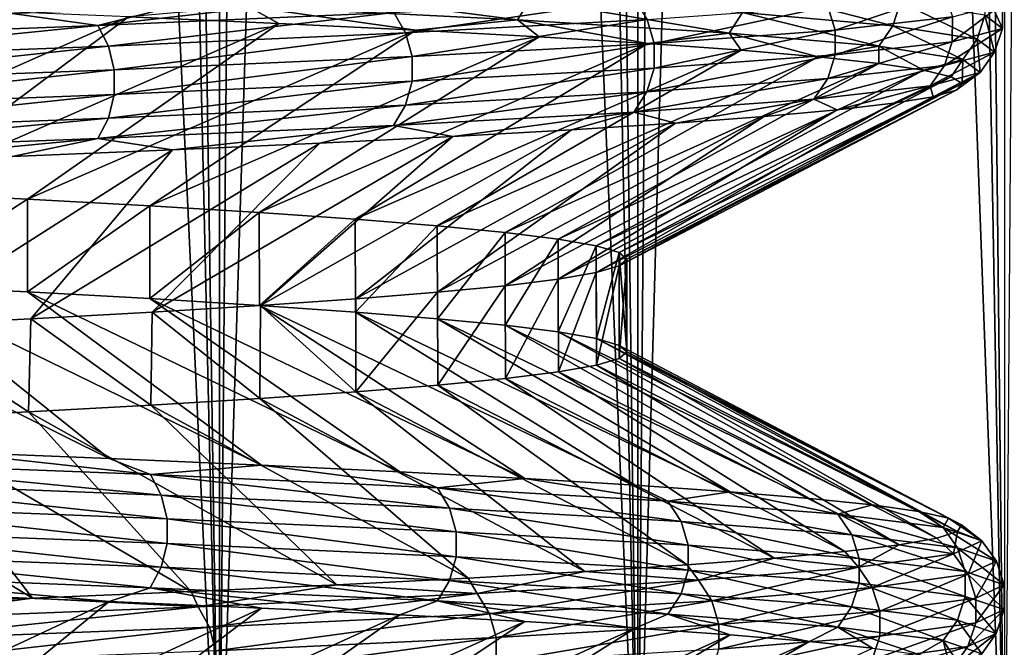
# Model space of a CAD drawing. Header units: metres. Extents: x -206 to 75, y -104 to 104.
# Tile 541 of 656: x 7.42 to 10.47, y -96.27 to -94.32. Entities that reach past the tile are written whole.
import ezdxf

# ---------------------------------------------------------------- set-up
doc = ezdxf.new("R2010")
doc.units = ezdxf.units.M
doc.layers.add('solid_01_1-CONSUMER_THERM_B_125288', color=7, linetype='CONTINUOUS')

msp = doc.modelspace()

# ---------------------------------------------------------------- linework, layer by layer
at = {"layer": 'solid_01_1-CONSUMER_THERM_B_125288'}
for points in [[(10.472652, -66.273338, 32.535145), (9.924696, -66.29213, 33.202896), (10.472326, -97, 32.535564)], [(9.334572, -66.310913, 33.833046), (8.70451, -66.329842, 34.423283), (9.333823, -97, 33.833801)], [(9.334572, -66.310913, 33.833046), (9.333823, -97, 33.833801), (10.472326, -97, 32.535564)], [(9.924696, -66.29213, 33.202896), (9.334572, -66.310913, 33.833046), (10.472326, -97, 32.535564)], [(8.70451, -66.329842, 34.423283), (8.036856, -66.348877, 34.97134), (9.333823, -97, 33.833801)], [(7.334792, -66.367813, 35.474552), (6.601379, -66.386627, 35.93074), (8.0356, -97, 34.972301)], [(8.036856, -66.348877, 34.97134), (7.334792, -66.367813, 35.474552), (8.0356, -97, 34.972301)], [(8.036856, -66.348877, 34.97134), (8.0356, -97, 34.972301), (9.333823, -97, 33.833801)], [(6.601379, -66.386627, 35.93074), (6.599861, -97, 35.931606), (8.0356, -97, 34.972301)], [(6.861451, -67.602783, 13.223454), (7.592083, -67.622009, 13.701839), (6.599802, -97, 13.068362)], [(7.592083, -67.622009, 13.701839), (8.035554, -97, 14.027665), (6.599802, -97, 13.068362)], [(7.592083, -67.622009, 13.701839), (8.289628, -67.641121, 14.227607), (8.035554, -97, 14.027665)], [(8.289628, -67.641121, 14.227607), (8.950852, -67.660118, 14.798338), (8.035554, -97, 14.027665)], [(8.950852, -67.660118, 14.798338), (9.333812, -97, 15.166187), (8.035554, -97, 14.027665)], [(8.950852, -67.660118, 14.798338), (9.572701, -67.679123, 15.411358), (9.333812, -97, 15.166187)], [(9.572701, -67.679123, 15.411358), (10.152977, -67.698326, 16.064537), (9.333812, -97, 15.166187)], [(10.152977, -67.698326, 16.064537), (10.472335, -97, 16.464445), (9.333812, -97, 15.166187)], [(10.152977, -67.698326, 16.064537), (10.688387, -67.717552, 16.754137), (10.472335, -97, 16.464445)], [(8.16018, -94.217339, 17.976448), (8.124939, -94.28064, 18.004622), (8.960726, -94.321571, 19.217924)], [(8.999592, -94.25827, 19.195015), (8.16018, -94.217339, 17.976448), (8.960726, -94.321571, 19.217924)], [(9.681487, -94.225731, 20.510647), (9.658876, -94.29921, 20.519964), (10.124819, -94.340149, 21.92441)], [(10.14852, -94.26667, 21.918381), (9.681487, -94.225731, 20.510647), (10.124819, -94.340149, 21.92441)], [(10.410929, -94.230789, 23.378212), (10.410866, -94.307602, 23.37822), (10.465142, -94.348541, 24.860596)], [(10.465205, -94.271721, 24.860596), (10.410929, -94.230789, 23.378212), (10.465142, -94.348541, 24.860596)], [(7.658379, -94.339523, 31.538891), (7.889996, -94.281387, 31.18335), (8.347178, -94.260696, 30.603029)], [(7.658379, -94.339523, 31.538891), (8.347178, -94.260696, 30.603029), (8.576495, -94.298584, 30.386356)], [(8.576495, -94.298584, 30.386356), (9.32211, -94.257652, 29.115654), (8.613617, -94.361946, 30.411835)], [(9.32211, -94.257652, 29.115654), (9.362459, -94.321014, 29.135633), (8.613617, -94.361946, 30.411835)], [(8.999592, -94.25827, 19.195015), (8.960726, -94.321571, 19.217924), (9.617165, -94.362511, 20.537151)], [(9.658876, -94.29921, 20.519964), (8.999592, -94.25827, 19.195015), (9.617165, -94.362511, 20.537151)], [(9.923116, -94.280083, 27.766052), (10.28561, -94.239143, 26.331285), (9.946239, -94.353592, 27.773663)], [(10.28561, -94.239143, 26.331285), (10.309577, -94.31266, 26.335554), (9.946239, -94.353592, 27.773663)], [(7.754028, -94.312889, 17.658968), (7.246541, -94.292221, 17.123821), (6.568969, -94.836021, 17.91679)], [(7.658379, -94.339523, 31.538891), (7.392543, -94.30201, 31.729822), (7.889996, -94.281387, 31.18335)], [(8.124939, -94.28064, 18.004622), (7.754028, -94.312889, 17.658968), (8.220556, -94.333466, 18.227036)], [(8.124939, -94.28064, 18.004622), (8.220556, -94.333466, 18.227036), (8.64547, -94.353958, 18.827244)], [(8.960726, -94.321571, 19.217924), (8.124939, -94.28064, 18.004622), (8.64547, -94.353958, 18.827244)], [(9.362459, -94.321014, 29.135633), (9.923116, -94.280083, 27.766052), (9.384276, -94.394531, 29.146437)], [(9.923116, -94.280083, 27.766052), (9.946239, -94.353592, 27.773663), (9.384276, -94.394531, 29.146437)], [(10.14852, -94.26667, 21.918381), (10.124819, -94.340149, 21.92441), (10.386551, -94.381088, 23.380842)], [(10.410866, -94.307602, 23.37822), (10.14852, -94.26667, 21.918381), (10.386551, -94.381088, 23.380842)], [(10.465205, -94.271721, 24.860596), (10.465142, -94.348541, 24.860596), (10.309515, -94.389473, 26.335545)], [(10.309577, -94.31266, 26.335554), (10.465205, -94.271721, 24.860596), (10.309515, -94.389473, 26.335545)], [(7.754028, -94.312889, 17.658968), (6.568969, -94.836021, 17.91679), (7.022543, -94.856834, 18.40296)], [(6.587357, -94.380463, 32.550823), (7.392543, -94.30201, 31.729822), (7.658379, -94.339523, 31.538891)], [(8.220556, -94.333466, 18.227036), (7.754028, -94.312889, 17.658968), (7.022543, -94.856834, 18.40296)], [(7.658379, -94.339523, 31.538891), (8.576495, -94.298584, 30.386356), (7.691526, -94.402885, 31.569357)], [(8.576495, -94.298584, 30.386356), (8.613617, -94.361946, 30.411835), (7.691526, -94.402885, 31.569357)], [(8.613617, -94.361946, 30.411835), (9.362459, -94.321014, 29.135633), (8.633689, -94.435463, 30.425611)], [(9.362459, -94.321014, 29.135633), (9.384276, -94.394531, 29.146437), (8.633689, -94.435463, 30.425611)], [(8.960726, -94.321571, 19.217924), (8.64547, -94.353958, 18.827244), (9.027805, -94.374496, 19.458288)], [(8.960726, -94.321571, 19.217924), (9.027805, -94.374496, 19.458288), (9.364782, -94.395119, 20.115938)], [(9.617165, -94.362511, 20.537151), (8.960726, -94.321571, 19.217924), (9.364782, -94.395119, 20.115938)], [(9.658876, -94.29921, 20.519964), (9.617165, -94.362511, 20.537151), (10.081096, -94.403442, 21.935532)], [(10.124819, -94.340149, 21.92441), (9.658876, -94.29921, 20.519964), (10.081096, -94.403442, 21.935532)], [(10.309577, -94.31266, 26.335554), (10.309515, -94.389473, 26.335545), (9.946177, -94.430412, 27.773645)], [(9.946239, -94.353592, 27.773663), (10.309577, -94.31266, 26.335554), (9.946177, -94.430412, 27.773645)], [(10.410866, -94.307602, 23.37822), (10.386551, -94.381088, 23.380842), (10.440699, -94.422028, 24.859756)], [(10.465142, -94.348541, 24.860596), (10.410866, -94.307602, 23.37822), (10.440699, -94.422028, 24.859756)], [(6.587357, -94.380463, 32.550823), (7.658379, -94.339523, 31.538891), (6.615868, -94.443817, 32.585667)], [(7.658379, -94.339523, 31.538891), (7.691526, -94.402885, 31.569357), (6.615868, -94.443817, 32.585667)], [(8.220556, -94.333466, 18.227036), (7.022543, -94.856834, 18.40296), (7.440013, -94.877541, 18.920017)], [(8.64547, -94.353958, 18.827244), (8.220556, -94.333466, 18.227036), (7.440013, -94.877541, 18.920017)], [(8.64547, -94.353958, 18.827244), (7.440013, -94.877541, 18.920017), (7.819534, -94.898064, 19.46563)], [(9.027805, -94.374496, 19.458288), (8.64547, -94.353958, 18.827244), (7.819534, -94.898064, 19.46563)], [(9.946239, -94.353592, 27.773663), (9.946177, -94.430412, 27.773645), (9.384218, -94.471352, 29.14641)], [(9.384276, -94.394531, 29.146437), (9.946239, -94.353592, 27.773663), (9.384218, -94.471352, 29.14641)], [(10.124819, -94.340149, 21.92441), (10.081096, -94.403442, 21.935532), (10.341699, -94.444382, 23.385674)], [(10.386551, -94.381088, 23.380842), (10.124819, -94.340149, 21.92441), (10.341699, -94.444382, 23.385674)], [(10.465142, -94.348541, 24.860596), (10.440699, -94.422028, 24.859756), (10.285434, -94.462959, 26.331259)], [(10.309515, -94.389473, 26.335545), (10.465142, -94.348541, 24.860596), (10.285434, -94.462959, 26.331259)], [(7.691526, -94.402885, 31.569357), (8.613617, -94.361946, 30.411835), (7.70945, -94.476395, 31.585833)], [(8.613617, -94.361946, 30.411835), (8.633689, -94.435463, 30.425611), (7.70945, -94.476395, 31.585833)], [(9.027805, -94.374496, 19.458288), (7.819534, -94.898064, 19.46563), (8.159103, -94.918556, 20.036926)], [(9.364782, -94.395119, 20.115938), (9.027805, -94.374496, 19.458288), (8.159103, -94.918556, 20.036926)], [(9.617165, -94.362511, 20.537151), (9.364782, -94.395119, 20.115938), (9.654074, -94.415802, 20.795809)], [(9.617165, -94.362511, 20.537151), (9.654074, -94.415802, 20.795809), (9.893451, -94.436447, 21.492298)], [(10.081096, -94.403442, 21.935532), (9.617165, -94.362511, 20.537151), (9.893451, -94.436447, 21.492298)], [(10.386551, -94.381088, 23.380842), (10.341699, -94.444382, 23.385674), (10.395614, -94.485313, 24.858202)], [(10.440699, -94.422028, 24.859756), (10.386551, -94.381088, 23.380842), (10.395614, -94.485313, 24.858202)], [(6.615868, -94.443817, 32.585667), (7.691526, -94.402885, 31.569357), (6.631285, -94.517334, 32.604511)], [(7.691526, -94.402885, 31.569357), (7.70945, -94.476395, 31.585833), (6.631285, -94.517334, 32.604511)], [(9.364782, -94.395119, 20.115938), (8.159103, -94.918556, 20.036926), (8.457063, -94.939178, 20.631138)], [(9.654074, -94.415802, 20.795809), (9.364782, -94.395119, 20.115938), (8.457063, -94.939178, 20.631138)], [(9.654074, -94.415802, 20.795809), (8.457063, -94.939178, 20.631138), (8.71169, -94.959938, 21.244781)], [(9.384276, -94.394531, 29.146437), (9.384218, -94.471352, 29.14641), (8.633636, -94.512283, 30.425579)], [(8.633689, -94.435463, 30.425611), (9.384276, -94.394531, 29.146437), (8.633636, -94.512283, 30.425579)], [(9.893451, -94.436447, 21.492298), (9.654074, -94.415802, 20.795809), (8.71169, -94.959938, 21.244781)], [(10.081096, -94.403442, 21.935532), (9.893451, -94.436447, 21.492298), (10.081841, -94.45694, 22.201492)], [(10.309515, -94.389473, 26.335545), (10.285434, -94.462959, 26.331259), (9.922944, -94.503899, 27.766001)], [(9.946177, -94.430412, 27.773645), (10.309515, -94.389473, 26.335545), (9.922944, -94.503899, 27.766001)], [(10.081096, -94.403442, 21.935532), (10.081841, -94.45694, 22.201492), (10.21964, -94.47744, 22.924837)], [(10.341699, -94.444382, 23.385674), (10.081096, -94.403442, 21.935532), (10.21964, -94.47744, 22.924837)], [(8.633689, -94.435463, 30.425611), (8.633636, -94.512283, 30.425579), (7.709402, -94.553223, 31.585791)], [(7.70945, -94.476395, 31.585833), (8.633689, -94.435463, 30.425611), (7.709402, -94.553223, 31.585791)], [(9.893451, -94.436447, 21.492298), (8.71169, -94.959938, 21.244781), (8.921978, -94.980743, 21.875443)], [(10.081841, -94.45694, 22.201492), (9.893451, -94.436447, 21.492298), (8.921978, -94.980743, 21.875443)], [(9.946177, -94.430412, 27.773645), (9.922944, -94.503899, 27.766001), (9.362297, -94.544838, 29.135557)], [(9.384218, -94.471352, 29.14641), (9.946177, -94.430412, 27.773645), (9.362297, -94.544838, 29.135557)], [(10.341699, -94.444382, 23.385674), (10.21964, -94.47744, 22.924837), (10.305883, -94.498024, 23.658627)], [(10.440699, -94.422028, 24.859756), (10.395614, -94.485313, 24.858202), (10.24102, -94.526253, 26.323351)], [(10.285434, -94.462959, 26.331259), (10.440699, -94.422028, 24.859756), (10.24102, -94.526253, 26.323351)], [(10.341699, -94.444382, 23.385674), (10.305883, -94.498024, 23.658627), (10.339705, -94.518684, 24.396854)], [(10.395614, -94.485313, 24.858202), (10.341699, -94.444382, 23.385674), (10.339705, -94.518684, 24.396854)], [(7.70945, -94.476395, 31.585833), (7.709402, -94.553223, 31.585791), (6.631243, -94.594162, 32.604465)], [(6.631285, -94.517334, 32.604511), (7.70945, -94.476395, 31.585833), (6.631243, -94.594162, 32.604465)], [(9.384218, -94.471352, 29.14641), (9.362297, -94.544838, 29.135557), (8.613466, -94.585777, 30.411737)], [(8.633636, -94.512283, 30.425579), (9.384218, -94.471352, 29.14641), (8.613466, -94.585777, 30.411737)], [(10.081841, -94.45694, 22.201492), (8.921978, -94.980743, 21.875443), (9.086784, -95.001366, 22.520014)], [(10.21964, -94.47744, 22.924837), (10.081841, -94.45694, 22.201492), (9.086784, -95.001366, 22.520014)], [(10.21964, -94.47744, 22.924837), (9.086784, -95.001366, 22.520014), (9.205002, -95.021843, 23.174128)], [(10.305883, -94.498024, 23.658627), (10.21964, -94.47744, 22.924837), (9.205002, -95.021843, 23.174128)], [(10.285434, -94.462959, 26.331259), (10.24102, -94.526253, 26.323351), (9.880097, -94.567184, 27.751898)], [(9.922944, -94.503899, 27.766001), (10.285434, -94.462959, 26.331259), (9.880097, -94.567184, 27.751898)], [(10.305883, -94.498024, 23.658627), (9.205002, -95.021843, 23.174128), (9.276239, -95.042404, 23.835632)], [(10.339705, -94.518684, 24.396854), (10.305883, -94.498024, 23.658627), (9.276239, -95.042404, 23.835632)], [(9.922944, -94.503899, 27.766001), (9.880097, -94.567184, 27.751898), (9.321872, -94.608124, 29.115541)], [(9.362297, -94.544838, 29.135557), (9.922944, -94.503899, 27.766001), (9.321872, -94.608124, 29.115541)], [(10.24102, -94.526253, 26.323351), (10.395614, -94.485313, 24.858202), (10.249913, -94.559944, 25.866348)], [(10.395614, -94.485313, 24.858202), (10.32094, -94.53936, 25.134422), (10.249913, -94.559944, 25.866348)], [(10.395614, -94.485313, 24.858202), (10.339705, -94.518684, 24.396854), (10.32094, -94.53936, 25.134422)], [(8.633636, -94.512283, 30.425579), (8.613466, -94.585777, 30.411737), (7.691391, -94.626709, 31.569239)], [(7.709402, -94.553223, 31.585791), (8.633636, -94.512283, 30.425579), (7.691391, -94.626709, 31.569239)], [(10.339705, -94.518684, 24.396854), (9.276239, -95.042404, 23.835632), (9.3, -95.06337, 24.5)], [(10.32094, -94.53936, 25.134422), (10.339705, -94.518684, 24.396854), (9.3, -95.06337, 24.5)], [(9.880097, -94.567184, 27.751898), (10.24102, -94.526253, 26.323351), (9.951787, -94.600967, 27.307543)], [(10.24102, -94.526253, 26.323351), (10.126794, -94.580437, 26.591101), (9.951787, -94.600967, 27.307543)], [(10.24102, -94.526253, 26.323351), (10.249913, -94.559944, 25.866348), (10.126794, -94.580437, 26.591101)], [(7.709402, -94.553223, 31.585791), (7.691391, -94.626709, 31.569239), (6.61575, -94.667648, 32.585529)], [(6.631243, -94.594162, 32.604465), (7.709402, -94.553223, 31.585791), (6.61575, -94.667648, 32.585529)], [(9.362297, -94.544838, 29.135557), (9.321872, -94.608124, 29.115541), (8.576276, -94.649055, 30.386211)], [(8.613466, -94.585777, 30.411737), (9.362297, -94.544838, 29.135557), (8.576276, -94.649055, 30.386211)], [(10.249913, -94.559944, 25.866348), (9.276284, -95.0839, 25.163746), (9.205075, -95.10466, 25.825367)], [(10.126794, -94.580437, 26.591101), (10.249913, -94.559944, 25.866348), (9.205075, -95.10466, 25.825367)], [(10.32094, -94.53936, 25.134422), (9.3, -95.06337, 24.5), (9.276284, -95.0839, 25.163746)], [(10.249913, -94.559944, 25.866348), (10.32094, -94.53936, 25.134422), (9.276284, -95.0839, 25.163746)], [(9.321872, -94.608124, 29.115541), (9.880097, -94.567184, 27.751898), (9.450464, -94.642258, 28.696514)], [(9.880097, -94.567184, 27.751898), (9.725812, -94.621582, 28.01108), (9.450464, -94.642258, 28.696514)], [(9.880097, -94.567184, 27.751898), (9.951787, -94.600967, 27.307543), (9.725812, -94.621582, 28.01108)], [(8.613466, -94.585777, 30.411737), (8.576276, -94.649055, 30.386211), (7.658182, -94.689995, 31.538717)], [(7.691391, -94.626709, 31.569239), (8.613466, -94.585777, 30.411737), (7.658182, -94.689995, 31.538717)], [(10.126794, -94.580437, 26.591101), (9.205075, -95.10466, 25.825367), (9.086859, -95.125183, 26.479645)], [(9.951787, -94.600967, 27.307543), (10.126794, -94.580437, 26.591101), (9.086859, -95.125183, 26.479645)], [(7.691391, -94.626709, 31.569239), (7.658182, -94.689995, 31.538717), (6.587187, -94.730927, 32.550621)], [(6.61575, -94.667648, 32.585529), (7.691391, -94.626709, 31.569239), (6.587187, -94.730927, 32.550621)], [(8.576276, -94.649055, 30.386211), (9.321872, -94.608124, 29.115541), (8.760301, -94.683411, 29.99398)], [(9.725812, -94.621582, 28.01108), (8.922218, -95.145676, 27.123743), (8.71241, -95.16626, 27.753292)], [(9.450464, -94.642258, 28.696514), (9.725812, -94.621582, 28.01108), (8.71241, -95.16626, 27.753292)], [(9.321872, -94.608124, 29.115541), (9.127968, -94.662903, 29.358667), (8.760301, -94.683411, 29.99398)], [(9.951787, -94.600967, 27.307543), (9.086859, -95.125183, 26.479645), (8.922218, -95.145676, 27.123743)], [(9.725812, -94.621582, 28.01108), (9.951787, -94.600967, 27.307543), (8.922218, -95.145676, 27.123743)], [(9.321872, -94.608124, 29.115541), (9.450464, -94.642258, 28.696514), (9.127968, -94.662903, 29.358667)], [(7.658182, -94.689995, 31.538717), (8.576276, -94.649055, 30.386211), (7.890014, -94.72448, 31.183329)], [(8.576276, -94.649055, 30.386211), (8.347186, -94.703903, 30.603018), (7.890014, -94.72448, 31.183329)], [(8.576276, -94.649055, 30.386211), (8.760301, -94.683411, 29.99398), (8.347186, -94.703903, 30.603018)], [(9.450464, -94.642258, 28.696514), (8.71241, -95.16626, 27.753292), (8.459047, -95.186928, 28.364521)], [(9.127968, -94.662903, 29.358667), (9.450464, -94.642258, 28.696514), (8.459047, -95.186928, 28.364521)], [(6.587187, -94.730927, 32.550621), (7.658182, -94.689995, 31.538717), (6.858367, -94.7658, 32.238667)], [(7.658182, -94.689995, 31.538717), (7.392563, -94.745132, 31.729801), (6.858367, -94.7658, 32.238667)], [(7.658182, -94.689995, 31.538717), (7.890014, -94.72448, 31.183329), (7.392563, -94.745132, 31.729801)], [(8.760301, -94.683411, 29.99398), (8.163415, -95.207588, 28.955183), (7.826764, -95.228081, 29.523123)], [(8.347186, -94.703903, 30.603018), (8.760301, -94.683411, 29.99398), (7.826764, -95.228081, 29.523123)], [(9.127968, -94.662903, 29.358667), (8.459047, -95.186928, 28.364521), (8.163415, -95.207588, 28.955183)], [(8.760301, -94.683411, 29.99398), (9.127968, -94.662903, 29.358667), (8.163415, -95.207588, 28.955183)], [(8.347186, -94.703903, 30.603018), (7.826764, -95.228081, 29.523123), (7.450303, -95.248444, 30.066236)], [(7.890014, -94.72448, 31.183329), (8.347186, -94.703903, 30.603018), (7.450303, -95.248444, 30.066236)], [(7.890014, -94.72448, 31.183329), (7.450303, -95.248444, 30.066236), (7.035192, -95.268913, 30.582439)], [(7.392563, -94.745132, 31.729801), (7.890014, -94.72448, 31.183329), (7.035192, -95.268913, 30.582439)], [(7.023309, -95.14463, 18.403843), (7.440013, -94.877541, 18.920017), (7.022543, -94.856834, 18.40296)], [(7.440794, -95.165154, 18.921059), (7.440013, -94.877541, 18.920017), (7.023309, -95.14463, 18.403843)], [(7.440794, -95.165154, 18.921059), (7.819534, -94.898064, 19.46563), (7.440013, -94.877541, 18.920017)], [(7.820427, -95.18589, 19.467016), (7.819534, -94.898064, 19.46563), (7.440794, -95.165154, 18.921059)], [(7.820427, -95.18589, 19.467016), (8.159103, -94.918556, 20.036926), (7.819534, -94.898064, 19.46563)], [(8.159838, -95.206688, 20.038267), (8.159103, -94.918556, 20.036926), (7.820427, -95.18589, 19.467016)], [(8.159838, -95.206688, 20.038267), (8.457063, -94.939178, 20.631138), (8.159103, -94.918556, 20.036926)], [(8.457777, -95.227394, 20.6327), (8.457063, -94.939178, 20.631138), (8.159838, -95.206688, 20.038267)], [(8.457777, -95.227394, 20.6327), (8.71169, -94.959938, 21.244781), (8.457063, -94.939178, 20.631138)], [(8.712402, -95.24794, 21.246689), (8.71169, -94.959938, 21.244781), (8.457777, -95.227394, 20.6327)], [(8.712402, -95.24794, 21.246689), (8.921978, -94.980743, 21.875443), (8.71169, -94.959938, 21.244781)], [(8.922546, -95.268417, 21.877375), (8.921978, -94.980743, 21.875443), (8.712402, -95.24794, 21.246689)], [(8.922546, -95.268417, 21.877375), (9.086784, -95.001366, 22.520014), (8.921978, -94.980743, 21.875443)], [(9.08716, -95.289047, 22.521738), (9.086784, -95.001366, 22.520014), (8.922546, -95.268417, 21.877375)], [(9.08716, -95.289047, 22.521738), (9.205002, -95.021843, 23.174128), (9.086784, -95.001366, 22.520014)], [(9.205183, -95.309822, 23.175383), (9.205002, -95.021843, 23.174128), (9.08716, -95.289047, 22.521738)], [(9.205183, -95.309822, 23.175383), (9.276239, -95.042404, 23.835632), (9.205002, -95.021843, 23.174128)], [(9.276272, -95.330597, 23.836084), (9.276239, -95.042404, 23.835632), (9.205183, -95.309822, 23.175383)], [(9.3, -95.350914, 24.5), (9.3, -95.06337, 24.5), (9.276239, -95.042404, 23.835632)], [(9.3, -95.350914, 24.5), (9.276239, -95.042404, 23.835632), (9.276272, -95.330597, 23.836084)], [(9.205243, -95.392174, 25.824196), (9.205075, -95.10466, 25.825367), (9.276284, -95.0839, 25.163746)], [(9.205243, -95.392174, 25.824196), (9.276284, -95.0839, 25.163746), (9.276274, -95.371689, 25.163881)], [(9.276274, -95.371689, 25.163881), (9.276284, -95.0839, 25.163746), (9.3, -95.06337, 24.5)], [(9.276274, -95.371689, 25.163881), (9.3, -95.06337, 24.5), (9.3, -95.350914, 24.5)], [(9.087391, -95.412857, 26.477201), (9.086859, -95.125183, 26.479645), (9.205075, -95.10466, 25.825367)], [(9.087391, -95.412857, 26.477201), (9.205075, -95.10466, 25.825367), (9.205243, -95.392174, 25.824196)], [(6.570003, -95.124146, 17.917822), (7.181163, -95.660843, 17.060228), (7.694061, -95.681419, 17.591728)], [(7.023309, -95.14463, 18.403843), (6.570003, -95.124146, 17.917822), (7.694061, -95.681419, 17.591728)], [(7.023309, -95.14463, 18.403843), (7.694061, -95.681419, 17.591728), (8.166093, -95.701904, 18.156342)], [(7.440794, -95.165154, 18.921059), (7.023309, -95.14463, 18.403843), (8.166093, -95.701904, 18.156342)], [(8.713255, -95.454346, 27.75103), (8.71241, -95.16626, 27.753292), (8.922218, -95.145676, 27.123743)], [(8.713255, -95.454346, 27.75103), (8.922218, -95.145676, 27.123743), (8.923106, -95.433655, 27.12072)], [(8.923106, -95.433655, 27.12072), (8.922218, -95.145676, 27.123743), (9.086859, -95.125183, 26.479645)], [(8.923106, -95.433655, 27.12072), (9.086859, -95.125183, 26.479645), (9.087391, -95.412857, 26.477201)], [(7.440794, -95.165154, 18.921059), (8.166093, -95.701904, 18.156342), (8.595628, -95.722427, 18.751844)], [(7.820427, -95.18589, 19.467016), (7.440794, -95.165154, 18.921059), (8.595628, -95.722427, 18.751844)], [(8.458965, -95.474884, 28.3647), (8.459047, -95.186928, 28.364521), (8.71241, -95.16626, 27.753292)], [(8.458965, -95.474884, 28.3647), (8.71241, -95.16626, 27.753292), (8.713255, -95.454346, 27.75103)], [(7.820427, -95.18589, 19.467016), (8.595628, -95.722427, 18.751844), (8.982936, -95.74308, 19.37863)], [(8.159838, -95.206688, 20.038267), (7.820427, -95.18589, 19.467016), (8.982936, -95.74308, 19.37863)], [(8.161639, -95.495346, 28.958435), (7.826764, -95.228081, 29.523123), (8.163415, -95.207588, 28.955183)], [(8.159838, -95.206688, 20.038267), (8.982936, -95.74308, 19.37863), (9.325614, -95.763756, 20.033241)], [(8.457777, -95.227394, 20.6327), (8.159838, -95.206688, 20.038267), (9.325614, -95.763756, 20.033241)], [(8.161639, -95.495346, 28.958435), (8.163415, -95.207588, 28.955183), (8.458965, -95.474884, 28.3647)], [(8.458965, -95.474884, 28.3647), (8.163415, -95.207588, 28.955183), (8.459047, -95.186928, 28.364521)], [(7.822901, -95.515915, 29.529137), (7.450303, -95.248444, 30.066236), (7.826764, -95.228081, 29.523123)], [(7.822901, -95.515915, 29.529137), (7.826764, -95.228081, 29.523123), (8.161639, -95.495346, 28.958435)], [(8.457777, -95.227394, 20.6327), (9.325614, -95.763756, 20.033241), (9.620847, -95.78437, 20.71056)], [(8.712402, -95.24794, 21.246689), (8.457777, -95.227394, 20.6327), (9.620847, -95.78437, 20.71056)], [(7.027105, -95.557449, 30.59178), (7.035192, -95.268913, 30.582439), (7.444017, -95.53669, 30.07464)], [(7.444017, -95.53669, 30.07464), (7.035192, -95.268913, 30.582439), (7.450303, -95.248444, 30.066236)], [(7.444017, -95.53669, 30.07464), (7.450303, -95.248444, 30.066236), (7.822901, -95.515915, 29.529137)], [(8.712402, -95.24794, 21.246689), (9.620847, -95.78437, 20.71056), (9.866676, -95.804893, 21.40587)], [(8.922546, -95.268417, 21.877375), (8.712402, -95.24794, 21.246689), (9.866676, -95.804893, 21.40587)], [(8.922546, -95.268417, 21.877375), (9.866676, -95.804893, 21.40587), (10.061686, -95.825394, 22.114613)], [(9.08716, -95.289047, 22.521738), (8.922546, -95.268417, 21.877375), (10.061686, -95.825394, 22.114613)], [(9.08716, -95.289047, 22.521738), (10.061686, -95.825394, 22.114613), (10.205605, -95.845985, 22.835756)], [(9.205183, -95.309822, 23.175383), (9.08716, -95.289047, 22.521738), (10.205605, -95.845985, 22.835756)], [(9.205183, -95.309822, 23.175383), (10.205605, -95.845985, 22.835756), (10.298113, -95.866661, 23.567894)], [(9.276272, -95.330597, 23.836084), (9.205183, -95.309822, 23.175383), (10.298113, -95.866661, 23.567894)], [(9.276272, -95.330597, 23.836084), (10.298113, -95.866661, 23.567894), (10.338351, -95.887314, 24.305714)], [(9.3, -95.350914, 24.5), (9.276272, -95.330597, 23.836084), (10.338351, -95.887314, 24.305714)], [(9.276274, -95.371689, 25.163881), (9.3, -95.350914, 24.5), (10.325989, -95.90789, 25.0445)], [(9.3, -95.350914, 24.5), (10.338351, -95.887314, 24.305714), (10.325989, -95.90789, 25.0445)], [(9.087391, -95.412857, 26.477201), (9.205243, -95.392174, 25.824196), (10.144802, -95.948891, 26.502319)], [(9.205243, -95.392174, 25.824196), (9.276274, -95.371689, 25.163881), (10.261307, -95.928383, 25.777643)], [(9.205243, -95.392174, 25.824196), (10.261307, -95.928383, 25.777643), (10.144802, -95.948891, 26.502319)], [(9.276274, -95.371689, 25.163881), (10.325989, -95.90789, 25.0445), (10.261307, -95.928383, 25.777643)], [(8.923106, -95.433655, 27.12072), (9.087391, -95.412857, 26.477201), (9.976312, -95.969536, 27.219379)], [(9.087391, -95.412857, 26.477201), (10.144802, -95.948891, 26.502319), (9.976312, -95.969536, 27.219379)], [(8.458965, -95.474884, 28.3647), (8.713255, -95.454346, 27.75103), (9.487111, -96.010834, 28.612803)], [(8.713255, -95.454346, 27.75103), (8.923106, -95.433655, 27.12072), (9.756522, -95.990219, 27.92481)], [(8.713255, -95.454346, 27.75103), (9.756522, -95.990219, 27.92481), (9.487111, -96.010834, 28.612803)], [(8.923106, -95.433655, 27.12072), (9.976312, -95.969536, 27.219379), (9.756522, -95.990219, 27.92481)], [(8.161639, -95.495346, 28.958435), (8.458965, -95.474884, 28.3647), (9.169992, -96.031364, 29.278706)], [(8.458965, -95.474884, 28.3647), (9.487111, -96.010834, 28.612803), (9.169992, -96.031364, 29.278706)], [(7.444017, -95.53669, 30.07464), (7.822901, -95.515915, 29.529137), (8.399915, -96.072449, 30.530392)], [(7.822901, -95.515915, 29.529137), (8.161639, -95.495346, 28.958435), (8.807363, -96.051865, 29.918304)], [(7.822901, -95.515915, 29.529137), (8.807363, -96.051865, 29.918304), (8.399915, -96.072449, 30.530392)], [(8.161639, -95.495346, 28.958435), (9.169992, -96.031364, 29.278706), (8.807363, -96.051865, 29.918304)], [(7.027105, -95.557449, 30.59178), (7.444017, -95.53669, 30.07464), (7.948406, -96.093124, 31.113842)], [(7.444017, -95.53669, 30.07464), (8.399915, -96.072449, 30.530392), (7.948406, -96.093124, 31.113842)], [(6.57437, -95.578064, 31.077816), (7.027105, -95.557449, 30.59178), (7.455695, -96.113777, 31.664619)], [(7.027105, -95.557449, 30.59178), (7.948406, -96.093124, 31.113842), (7.455695, -96.113777, 31.664619)], [(6.57437, -95.578064, 31.077816), (7.455695, -96.113777, 31.664619), (6.92515, -96.134361, 32.178841)], [(7.8216, -95.731339, 17.642395), (7.181163, -95.660843, 17.060228), (6.773898, -95.690407, 16.60623)], [(7.8216, -95.731339, 17.642395), (7.694061, -95.681419, 17.591728), (7.181163, -95.660843, 17.060228)], [(6.773898, -95.690407, 16.60623), (6.803195, -95.753708, 16.572088), (7.855429, -95.79464, 17.612736)], [(7.8216, -95.731339, 17.642395), (6.773898, -95.690407, 16.60623), (7.855429, -95.79464, 17.612736)], [(7.8216, -95.731339, 17.642395), (8.166093, -95.701904, 18.156342), (7.694061, -95.681419, 17.591728)], [(8.712112, -95.772278, 18.816118), (8.166093, -95.701904, 18.156342), (7.8216, -95.731339, 17.642395)], [(8.712112, -95.772278, 18.816118), (8.595628, -95.722427, 18.751844), (8.166093, -95.701904, 18.156342)], [(8.712112, -95.772278, 18.816118), (8.982936, -95.74308, 19.37863), (8.595628, -95.722427, 18.751844)], [(6.803195, -95.753708, 16.572088), (6.819067, -95.827255, 16.553595), (7.873755, -95.868195, 17.59667)], [(7.855429, -95.79464, 17.612736), (6.803195, -95.753708, 16.572088), (7.873755, -95.868195, 17.59667)], [(7.8216, -95.731339, 17.642395), (7.855429, -95.79464, 17.612736), (8.749792, -95.835571, 18.791536)], [(8.712112, -95.772278, 18.816118), (7.8216, -95.731339, 17.642395), (8.749792, -95.835571, 18.791536)], [(9.427361, -95.81321, 20.10438), (8.982936, -95.74308, 19.37863), (8.712112, -95.772278, 18.816118)], [(9.427361, -95.81321, 20.10438), (9.325614, -95.763756, 20.033241), (8.982936, -95.74308, 19.37863)], [(8.712112, -95.772278, 18.816118), (8.749792, -95.835571, 18.791536), (9.468133, -95.876503, 20.085369)], [(9.427361, -95.81321, 20.10438), (8.712112, -95.772278, 18.816118), (9.468133, -95.876503, 20.085369)], [(9.427361, -95.81321, 20.10438), (9.620847, -95.78437, 20.71056), (9.325614, -95.763756, 20.033241)], [(9.954375, -95.854149, 21.480404), (9.620847, -95.78437, 20.71056), (9.427361, -95.81321, 20.10438)], [(9.954375, -95.854149, 21.480404), (9.866676, -95.804893, 21.40587), (9.620847, -95.78437, 20.71056)], [(7.855429, -95.79464, 17.612736), (7.873755, -95.868195, 17.59667), (8.770205, -95.909126, 18.778219)], [(8.749792, -95.835571, 18.791536), (7.855429, -95.79464, 17.612736), (8.770205, -95.909126, 18.778219)], [(9.427361, -95.81321, 20.10438), (9.468133, -95.876503, 20.085369), (9.997425, -95.917442, 21.467346)], [(9.954375, -95.854149, 21.480404), (9.427361, -95.81321, 20.10438), (9.997425, -95.917442, 21.467346)], [(9.954375, -95.854149, 21.480404), (10.061686, -95.825394, 22.114613), (9.866676, -95.804893, 21.40587)], [(6.819067, -95.827255, 16.553595), (6.819026, -95.904129, 16.553646), (7.873707, -95.945068, 17.596714)], [(7.873755, -95.868195, 17.59667), (6.819067, -95.827255, 16.553595), (7.873707, -95.945068, 17.596714)], [(8.749792, -95.835571, 18.791536), (8.770205, -95.909126, 18.778219), (9.490223, -95.950066, 20.075071)], [(9.468133, -95.876503, 20.085369), (8.749792, -95.835571, 18.791536), (9.490223, -95.950066, 20.075071)], [(10.280971, -95.895081, 22.917059), (10.061686, -95.825394, 22.114613), (9.954375, -95.854149, 21.480404)], [(10.280971, -95.895081, 22.917059), (10.205605, -95.845985, 22.835756), (10.061686, -95.825394, 22.114613)], [(10.280971, -95.895081, 22.917059), (10.298113, -95.866661, 23.567894), (10.205605, -95.845985, 22.835756)], [(7.873755, -95.868195, 17.59667), (7.873707, -95.945068, 17.596714), (8.770151, -95.986, 18.778257)], [(8.770205, -95.909126, 18.778219), (7.873755, -95.868195, 17.59667), (8.770151, -95.986, 18.778257)], [(9.468133, -95.876503, 20.085369), (9.490223, -95.950066, 20.075071), (10.02075, -95.990997, 21.460272)], [(9.997425, -95.917442, 21.467346), (9.468133, -95.876503, 20.085369), (10.02075, -95.990997, 21.460272)], [(9.954375, -95.854149, 21.480404), (9.997425, -95.917442, 21.467346), (10.325432, -95.958374, 22.910213)], [(10.280971, -95.895081, 22.917059), (9.954375, -95.854149, 21.480404), (10.325432, -95.958374, 22.910213)], [(10.401169, -95.93602, 24.385691), (10.298113, -95.866661, 23.567894), (10.280971, -95.895081, 22.917059)], [(10.401169, -95.93602, 24.385691), (10.338351, -95.887314, 24.305714), (10.298113, -95.866661, 23.567894)], [(6.819026, -95.904129, 16.553646), (6.803078, -95.977654, 16.572231), (7.855292, -96.018593, 17.612862)], [(7.873707, -95.945068, 17.596714), (6.819026, -95.904129, 16.553646), (7.855292, -96.018593, 17.612862)], [(8.770205, -95.909126, 18.778219), (8.770151, -95.986, 18.778257), (9.490164, -96.026939, 20.0751)], [(9.490223, -95.950066, 20.075071), (8.770205, -95.909126, 18.778219), (9.490164, -96.026939, 20.0751)], [(10.313579, -95.976952, 25.85652), (10.261307, -95.928383, 25.777643), (10.325989, -95.90789, 25.0445)], [(10.280971, -95.895081, 22.917059), (10.325432, -95.958374, 22.910213), (10.446149, -95.999306, 24.385195)], [(10.401169, -95.93602, 24.385691), (10.280971, -95.895081, 22.917059), (10.446149, -95.999306, 24.385195)], [(10.313579, -95.976952, 25.85652), (10.325989, -95.90789, 25.0445), (10.401169, -95.93602, 24.385691)], [(10.401169, -95.93602, 24.385691), (10.325989, -95.90789, 25.0445), (10.338351, -95.887314, 24.305714)], [(9.997425, -95.917442, 21.467346), (10.02075, -95.990997, 21.460272), (10.349523, -96.031929, 22.906506)], [(10.325432, -95.958374, 22.910213), (9.997425, -95.917442, 21.467346), (10.349523, -96.031929, 22.906506)], [(10.313579, -95.976952, 25.85652), (10.144802, -95.948891, 26.502319), (10.261307, -95.928383, 25.777643)], [(10.313579, -95.976952, 25.85652), (10.401169, -95.93602, 24.385691), (10.358179, -96.040245, 25.862387)], [(10.401169, -95.93602, 24.385691), (10.446149, -95.999306, 24.385195), (10.358179, -96.040245, 25.862387)], [(7.873707, -95.945068, 17.596714), (7.855292, -96.018593, 17.612862), (8.749639, -96.059532, 18.791641)], [(8.770151, -95.986, 18.778257), (7.873707, -95.945068, 17.596714), (8.749639, -96.059532, 18.791641)], [(9.490223, -95.950066, 20.075071), (9.490164, -96.026939, 20.0751), (10.020688, -96.067879, 21.460293)], [(10.02075, -95.990997, 21.460272), (9.490223, -95.950066, 20.075071), (10.020688, -96.067879, 21.460293)], [(10.018044, -96.017891, 27.299921), (9.756522, -95.990219, 27.92481), (9.976312, -95.969536, 27.219379)], [(10.018044, -96.017891, 27.299921), (9.976312, -95.969536, 27.219379), (10.144802, -95.948891, 26.502319)], [(10.018044, -96.017891, 27.299921), (10.144802, -95.948891, 26.502319), (10.313579, -95.976952, 25.85652)], [(10.325432, -95.958374, 22.910213), (10.349523, -96.031929, 22.906506), (10.470522, -96.072868, 24.38493)], [(10.446149, -95.999306, 24.385195), (10.325432, -95.958374, 22.910213), (10.470522, -96.072868, 24.38493)], [(6.803078, -95.977654, 16.572231), (6.773728, -96.040863, 16.606434), (7.821404, -96.081802, 17.642572)], [(7.855292, -96.018593, 17.612862), (6.803078, -95.977654, 16.572231), (7.821404, -96.081802, 17.642572)], [(8.770151, -95.986, 18.778257), (8.749639, -96.059532, 18.791641), (9.467966, -96.100464, 20.085451)], [(9.490164, -96.026939, 20.0751), (8.770151, -95.986, 18.778257), (9.467966, -96.100464, 20.085451)], [(9.521815, -96.058823, 28.687416), (9.487111, -96.010834, 28.612803), (9.756522, -95.990219, 27.92481)], [(9.521815, -96.058823, 28.687416), (9.756522, -95.990219, 27.92481), (10.018044, -96.017891, 27.299921)], [(10.018044, -96.017891, 27.299921), (10.313579, -95.976952, 25.85652), (10.061366, -96.081177, 27.312029)], [(10.02075, -95.990997, 21.460272), (10.020688, -96.067879, 21.460293), (10.349459, -96.10881, 22.906519)], [(10.349523, -96.031929, 22.906506), (10.02075, -95.990997, 21.460272), (10.349459, -96.10881, 22.906519)], [(10.313579, -95.976952, 25.85652), (10.358179, -96.040245, 25.862387), (10.061366, -96.081177, 27.312029)], [(10.358179, -96.040245, 25.862387), (10.446149, -95.999306, 24.385195), (10.382348, -96.1138, 25.865566)], [(10.446149, -95.999306, 24.385195), (10.470522, -96.072868, 24.38493), (10.382348, -96.1138, 25.865566)], [(7.855292, -96.018593, 17.612862), (7.821404, -96.081802, 17.642572), (8.711892, -96.122734, 18.816267)], [(8.749639, -96.059532, 18.791641), (7.855292, -96.018593, 17.612862), (8.711892, -96.122734, 18.816267)], [(8.83514, -96.099762, 29.99099), (8.807363, -96.051865, 29.918304), (9.169992, -96.031364, 29.278706)], [(8.83514, -96.099762, 29.99099), (9.169992, -96.031364, 29.278706), (9.521815, -96.058823, 28.687416)], [(9.521815, -96.058823, 28.687416), (9.169992, -96.031364, 29.278706), (9.487111, -96.010834, 28.612803)], [(9.490164, -96.026939, 20.0751), (9.467966, -96.100464, 20.085451), (9.997249, -96.141403, 21.467403)], [(10.020688, -96.067879, 21.460293), (9.490164, -96.026939, 20.0751), (9.997249, -96.141403, 21.467403)], [(9.521815, -96.058823, 28.687416), (10.018044, -96.017891, 27.299921), (9.562991, -96.122108, 28.705523)], [(10.018044, -96.017891, 27.299921), (10.061366, -96.081177, 27.312029), (9.562991, -96.122108, 28.705523)], [(10.349523, -96.031929, 22.906506), (10.349459, -96.10881, 22.906519), (10.470456, -96.14975, 24.384932)], [(10.470522, -96.072868, 24.38493), (10.349523, -96.031929, 22.906506), (10.470456, -96.14975, 24.384932)], [(6.773728, -96.040863, 16.606434), (7.181138, -96.103943, 17.060204), (7.694052, -96.124626, 17.591721)], [(7.821404, -96.081802, 17.642572), (6.773728, -96.040863, 16.606434), (7.694052, -96.124626, 17.591721)], [(8.83514, -96.099762, 29.99099), (8.399915, -96.072449, 30.530392), (8.807363, -96.051865, 29.918304)], [(8.749639, -96.059532, 18.791641), (8.711892, -96.122734, 18.816267), (9.427122, -96.163673, 20.104496)], [(9.467966, -96.100464, 20.085451), (8.749639, -96.059532, 18.791641), (9.427122, -96.163673, 20.104496)], [(8.83514, -96.099762, 29.99099), (9.521815, -96.058823, 28.687416), (8.873345, -96.163048, 30.014732)], [(9.521815, -96.058823, 28.687416), (9.562991, -96.122108, 28.705523), (8.873345, -96.163048, 30.014732)], [(10.061366, -96.081177, 27.312029), (10.358179, -96.040245, 25.862387), (10.084843, -96.154739, 27.318592)], [(10.358179, -96.040245, 25.862387), (10.382348, -96.1138, 25.865566), (10.084843, -96.154739, 27.318592)], [(7.970236, -96.140694, 31.183828), (7.455695, -96.113777, 31.664619), (7.948406, -96.093124, 31.113842)], [(7.821404, -96.081802, 17.642572), (7.694052, -96.124626, 17.591721), (8.166102, -96.145248, 18.156355)], [(7.821404, -96.081802, 17.642572), (8.166102, -96.145248, 18.156355), (8.595643, -96.165749, 18.751865)], [(8.711892, -96.122734, 18.816267), (7.821404, -96.081802, 17.642572), (8.595643, -96.165749, 18.751865)], [(7.970236, -96.140694, 31.183828), (7.948406, -96.093124, 31.113842), (8.399915, -96.072449, 30.530392)], [(7.970236, -96.140694, 31.183828), (8.399915, -96.072449, 30.530392), (8.83514, -96.099762, 29.99099)], [(9.562991, -96.122108, 28.705523), (10.061366, -96.081177, 27.312029), (9.585304, -96.195671, 28.715338)], [(10.061366, -96.081177, 27.312029), (10.084843, -96.154739, 27.318592), (9.585304, -96.195671, 28.715338)], [(10.020688, -96.067879, 21.460293), (9.997249, -96.141403, 21.467403), (10.325249, -96.182343, 22.910246)], [(10.349459, -96.10881, 22.906519), (10.020688, -96.067879, 21.460293), (10.325249, -96.182343, 22.910246)], [(10.470522, -96.072868, 24.38493), (10.470456, -96.14975, 24.384932), (10.382282, -96.190689, 25.865561)], [(10.382348, -96.1138, 25.865566), (10.470522, -96.072868, 24.38493), (10.382282, -96.190689, 25.865561)], [(7.694052, -96.124626, 17.591721), (7.181138, -96.103943, 17.060204), (6.570078, -96.650322, 17.917898)], [(7.694052, -96.124626, 17.591721), (6.570078, -96.650322, 17.917898), (7.023375, -96.671112, 18.403919)], [(6.945936, -96.181633, 32.243153), (6.92515, -96.134361, 32.178841), (7.455695, -96.113777, 31.664619)], [(6.945936, -96.181633, 32.243153), (7.455695, -96.113777, 31.664619), (7.970236, -96.140694, 31.183828)], [(8.166102, -96.145248, 18.156355), (7.694052, -96.124626, 17.591721), (7.023375, -96.671112, 18.403919)], [(7.970236, -96.140694, 31.183828), (8.83514, -96.099762, 29.99099), (8.004701, -96.203979, 31.212729)], [(8.83514, -96.099762, 29.99099), (8.873345, -96.163048, 30.014732), (8.004701, -96.203979, 31.212729)], [(8.711892, -96.122734, 18.816267), (8.595643, -96.165749, 18.751865), (8.982946, -96.186256, 19.378645)], [(8.711892, -96.122734, 18.816267), (8.982946, -96.186256, 19.378645), (9.325616, -96.206848, 20.033243)], [(9.427122, -96.163673, 20.104496), (8.711892, -96.122734, 18.816267), (9.325616, -96.206848, 20.033243)], [(8.873345, -96.163048, 30.014732), (9.562991, -96.122108, 28.705523), (8.89405, -96.23661, 30.027603)], [(9.562991, -96.122108, 28.705523), (9.585304, -96.195671, 28.715338), (8.89405, -96.23661, 30.027603)], [(9.467966, -96.100464, 20.085451), (9.427122, -96.163673, 20.104496), (9.954123, -96.204605, 21.480486)], [(9.997249, -96.141403, 21.467403), (9.467966, -96.100464, 20.085451), (9.954123, -96.204605, 21.480486)], [(10.382348, -96.1138, 25.865566), (10.382282, -96.190689, 25.865561), (10.084778, -96.231621, 27.318577)], [(10.084843, -96.154739, 27.318592), (10.382348, -96.1138, 25.865566), (10.084778, -96.231621, 27.318577)], [(10.349459, -96.10881, 22.906519), (10.325249, -96.182343, 22.910246), (10.445962, -96.223282, 24.385202)], [(10.470456, -96.14975, 24.384932), (10.349459, -96.10881, 22.906519), (10.445962, -96.223282, 24.385202)], [(6.945936, -96.181633, 32.243153), (7.970236, -96.140694, 31.183828), (6.97597, -96.244911, 32.276634)], [(7.970236, -96.140694, 31.183828), (8.004701, -96.203979, 31.212729), (6.97597, -96.244911, 32.276634)], [(8.166102, -96.145248, 18.156355), (7.023375, -96.671112, 18.403919), (7.440848, -96.691872, 18.921131)], [(8.595643, -96.165749, 18.751865), (8.166102, -96.145248, 18.156355), (7.440848, -96.691872, 18.921131)], [(10.084843, -96.154739, 27.318592), (10.084778, -96.231621, 27.318577), (9.585243, -96.27256, 28.715313)], [(9.585304, -96.195671, 28.715338), (10.084843, -96.154739, 27.318592), (9.585243, -96.27256, 28.715313)], [(9.997249, -96.141403, 21.467403), (9.954123, -96.204605, 21.480486), (10.280709, -96.245544, 22.917105)], [(10.325249, -96.182343, 22.910246), (9.997249, -96.141403, 21.467403), (10.280709, -96.245544, 22.917105)], [(10.470456, -96.14975, 24.384932), (10.445962, -96.223282, 24.385202), (10.357993, -96.264221, 25.862368)], [(10.382282, -96.190689, 25.865561), (10.470456, -96.14975, 24.384932), (10.357993, -96.264221, 25.862368)], [(8.595643, -96.165749, 18.751865), (7.440848, -96.691872, 18.921131), (7.82047, -96.712448, 19.467083)], [(8.982946, -96.186256, 19.378645), (8.595643, -96.165749, 18.751865), (7.82047, -96.712448, 19.467083)], [(8.982946, -96.186256, 19.378645), (7.82047, -96.712448, 19.467083), (8.159877, -96.732925, 20.03834)], [(8.004701, -96.203979, 31.212729), (8.873345, -96.163048, 30.014732), (8.023379, -96.277542, 31.228394)], [(8.873345, -96.163048, 30.014732), (8.89405, -96.23661, 30.027603), (8.023379, -96.277542, 31.228394)], [(9.325616, -96.206848, 20.033243), (8.982946, -96.186256, 19.378645), (8.159877, -96.732925, 20.03834)], [(9.427122, -96.163673, 20.104496), (9.325616, -96.206848, 20.033243), (9.620849, -96.227509, 20.710567)], [(9.427122, -96.163673, 20.104496), (9.620849, -96.227509, 20.710567), (9.866684, -96.248184, 21.405897)], [(9.954123, -96.204605, 21.480486), (9.427122, -96.163673, 20.104496), (9.866684, -96.248184, 21.405897)], [(10.325249, -96.182343, 22.910246), (10.280709, -96.245544, 22.917105), (10.400903, -96.286476, 24.385698)], [(10.445962, -96.223282, 24.385202), (10.325249, -96.182343, 22.910246), (10.400903, -96.286476, 24.385698)], [(6.97597, -96.244911, 32.276634), (8.004701, -96.203979, 31.212729), (6.992249, -96.318481, 32.294785)], [(8.004701, -96.203979, 31.212729), (8.023379, -96.277542, 31.228394), (6.992249, -96.318481, 32.294785)], [(9.325616, -96.206848, 20.033243), (8.159877, -96.732925, 20.03834), (8.457811, -96.75351, 20.632774)], [(9.620849, -96.227509, 20.710567), (9.325616, -96.206848, 20.033243), (8.457811, -96.75351, 20.632774)], [(9.585304, -96.195671, 28.715338), (9.585243, -96.27256, 28.715313), (8.893992, -96.313492, 30.027569)], [(8.89405, -96.23661, 30.027603), (9.585304, -96.195671, 28.715338), (8.893992, -96.313492, 30.027569)], [(9.954123, -96.204605, 21.480486), (9.866684, -96.248184, 21.405897), (10.061693, -96.268745, 22.114645)], [(9.954123, -96.204605, 21.480486), (10.061693, -96.268745, 22.114645), (10.20561, -96.289238, 22.835783)], [(10.280709, -96.245544, 22.917105), (9.954123, -96.204605, 21.480486), (10.20561, -96.289238, 22.835783)], [(10.382282, -96.190689, 25.865561), (10.357993, -96.264221, 25.862368), (10.061185, -96.305153, 27.311983)], [(10.084778, -96.231621, 27.318577), (10.382282, -96.190689, 25.865561), (10.061185, -96.305153, 27.311983)], [(8.89405, -96.23661, 30.027603), (8.893992, -96.313492, 30.027569), (8.023327, -96.354431, 31.228354)], [(8.023379, -96.277542, 31.228394), (8.89405, -96.23661, 30.027603), (8.023327, -96.354431, 31.228354)], [(9.620849, -96.227509, 20.710567), (8.457811, -96.75351, 20.632774), (8.712423, -96.774246, 21.246742)], [(9.866684, -96.248184, 21.405897), (9.620849, -96.227509, 20.710567), (8.712423, -96.774246, 21.246742)], [(9.866684, -96.248184, 21.405897), (8.712423, -96.774246, 21.246742), (8.92256, -96.795059, 21.87742)], [(10.061693, -96.268745, 22.114645), (9.866684, -96.248184, 21.405897), (8.92256, -96.795059, 21.87742)], [(10.084778, -96.231621, 27.318577), (10.061185, -96.305153, 27.311983), (9.562818, -96.346092, 28.705452)], [(9.585243, -96.27256, 28.715313), (10.084778, -96.231621, 27.318577), (9.562818, -96.346092, 28.705452)], [(10.280709, -96.245544, 22.917105), (10.20561, -96.289238, 22.835783), (10.298114, -96.309784, 23.567898)], [(10.280709, -96.245544, 22.917105), (10.298114, -96.309784, 23.567898), (10.338351, -96.330406, 24.305708)], [(10.400903, -96.286476, 24.385698), (10.280709, -96.245544, 22.917105), (10.338351, -96.330406, 24.305708)], [(10.445962, -96.223282, 24.385202), (10.400903, -96.286476, 24.385698), (10.313314, -96.327415, 25.856489)], [(10.357993, -96.264221, 25.862368), (10.445962, -96.223282, 24.385202), (10.313314, -96.327415, 25.856489)], [(10.357993, -96.264221, 25.862368), (10.313314, -96.327415, 25.856489), (10.017787, -96.368347, 27.299854)], [(10.061185, -96.305153, 27.311983), (10.357993, -96.264221, 25.862368), (10.017787, -96.368347, 27.299854)]]:
    msp.add_3dface(points, dxfattribs=at)

doc.saveas('drawing.dxf')
